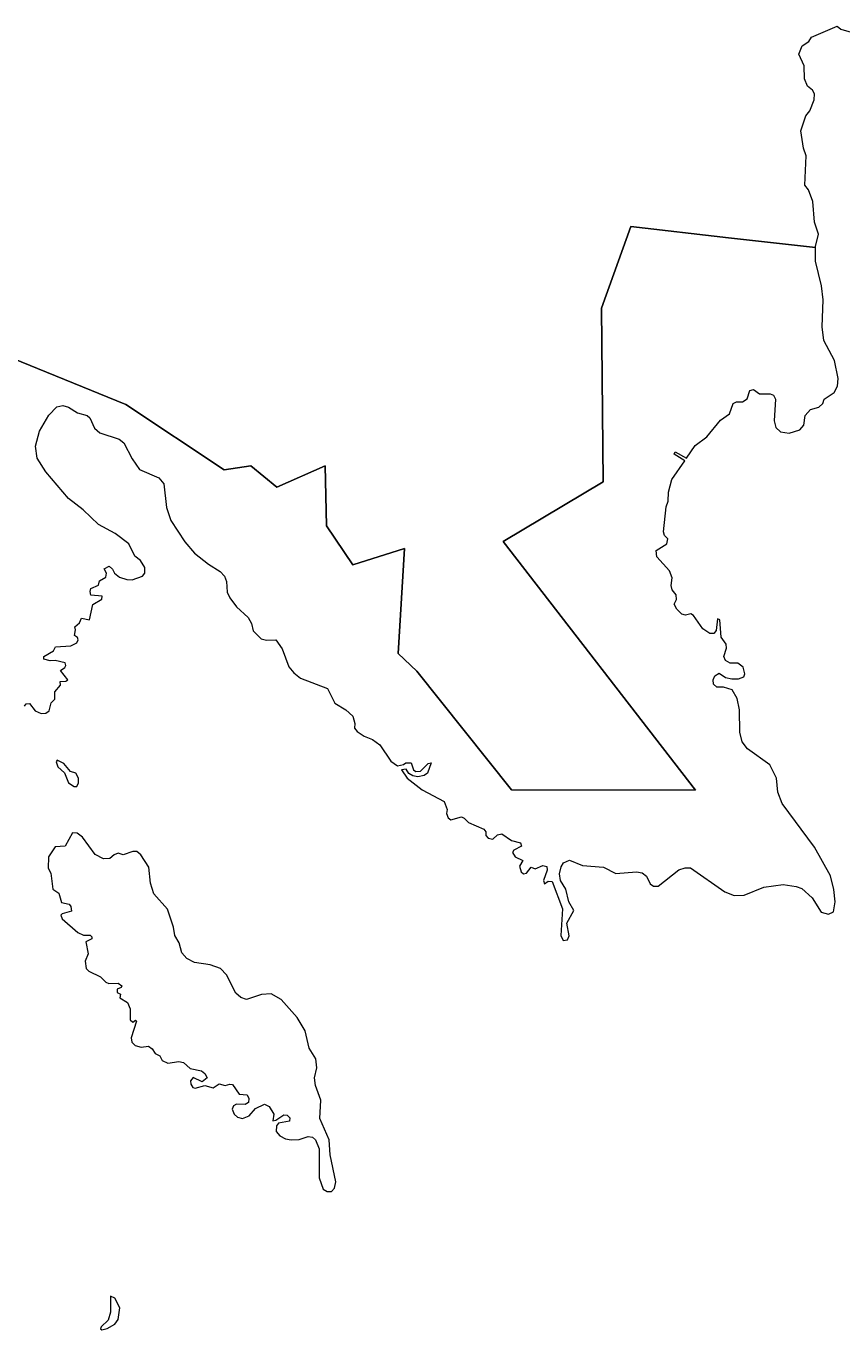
# Model space of a CAD drawing. Extents: x 369010 to 739155, y 6377141 to 6616555.
# Drawn here: x 487956 to 489922, y 6465468 to 6468608 of the extents above; entities that cross this region are included whole.
import ezdxf

# ---------------------------------------------------------------- set-up
doc = ezdxf.new("R2010")
doc.units = 0
doc.header["$LTSCALE"] = 40
doc.layers.add('1', color=7, linetype='Continuous', lineweight=13)

msp = doc.modelspace()

# ---------------------------------------------------------------- linework, layer by layer
at = {"layer": '1'}
for points in [[(488676.38, 6467548.87), (488679.36, 6467404.39), (488743.41, 6467310.05), (488867.87, 6467349.93), (488852.31, 6467097.04), (488897, 6467053.85), (489125.06, 6466768.35), (489568.78, 6466767.53), (489105.04, 6467366.65), (489346.18, 6467509.98), (489342.54, 6467928.37), (489412.54, 6468125.32), (489647.89, 6468097.35), (489857.92, 6468074.51), (489857.92, 6468076.83), (489865.2, 6468106.29), (489855.76, 6468135.58), (489851.13, 6468185.07), (489840.87, 6468213.53), (489832.1, 6468224.62), (489835.57, 6468295.46), (489829.12, 6468313.83), (489822.83, 6468355.7), (489834.58, 6468391.45), (489844.34, 6468403.53), (489854.61, 6468429.85), (489855.43, 6468444.74), (489850.3, 6468453.35), (489838.55, 6468462.78), (489831.27, 6468480.66), (489830.44, 6468512.1), (489818.03, 6468540.24), (489825.81, 6468560.27), (489841.53, 6468570.86), (489848.48, 6468580.95), (489910.38, 6468607.6), (489918.99, 6468599.82), (489949.77, 6468591.38)], [(486697.78, 6468268.48), (486730.22, 6468241.84), (486752.23, 6468213.53), (486762.33, 6468186.56), (486759.18, 6468151.64), (486759.85, 6468148.99), (486790.96, 6468138.23), (486885.3, 6468114.07), (487033.26, 6468077.32), (487161.69, 6468051.51), (487233.35, 6468021.55), (487319.08, 6467893.45), (487369.23, 6467806.06), (487465.06, 6467818.81), (487900.33, 6467816.99), (488196.09, 6467696.17), (488432.93, 6467538.77), (488497.14, 6467548.87), (488560.36, 6467497.56), (488676.38, 6467548.87)], [(489512.01, 6467515.6), (489542.96, 6467560.62), (489516.98, 6467576.34), (489520.12, 6467582.14), (489547.1, 6467566.91), (489567.95, 6467597.86), (489595.76, 6467618.22), (489629.35, 6467658.93), (489650.54, 6467673.5), (489659.48, 6467698.49), (489667.25, 6467702.79), (489682.15, 6467702.46), (489693.4, 6467709.91), (489700.02, 6467729.77), (489708.3, 6467732.25), (489723.19, 6467722.32), (489749.01, 6467722.32), (489756.79, 6467718.51), (489761.26, 6467709.08), (489758.12, 6467656.61), (489762.42, 6467640.89), (489773.67, 6467630.3), (489794.69, 6467627.15), (489820.51, 6467635.1), (489829.45, 6467646.35), (489832.59, 6467669.85), (489845.5, 6467684.42), (489865.86, 6467690.21), (489875.79, 6467698.82), (489878.93, 6467709.08), (489902.93, 6467725.13), (489911.21, 6467740.36), (489912.37, 6467759.23), (489903.76, 6467801.93), (489877.61, 6467850.09), (489873.8, 6467883.02), (489876.12, 6467948.07), (489871.98, 6467981.99), (489858.25, 6468041.58), (489857.92, 6468074.51), (489647.89, 6468097.35), (489412.54, 6468125.32), (489342.54, 6467928.37), (489346.18, 6467509.98), (489105.04, 6467366.65), (489568.78, 6466767.53), (489125.06, 6466768.35), (488897, 6467053.85), (488852.31, 6467097.04), (488867.87, 6467349.93), (488743.41, 6467310.05), (488679.36, 6467404.39), (488676.38, 6467548.87), (488560.36, 6467497.56), (488497.14, 6467548.87), (488432.93, 6467538.77), (488196.09, 6467696.17), (487900.33, 6467816.99)], [(487988.05, 6467631.95), (488010.56, 6467670.68), (488030.09, 6467690.71), (488044.16, 6467693.85), (488058.39, 6467689.88), (488079.41, 6467676.64), (488102.91, 6467669.85), (488109.2, 6467664.06), (488120.79, 6467639.4), (488133.36, 6467628.31), (488179.87, 6467613.09), (488191.62, 6467604.15), (488211.32, 6467565.75), (488229.02, 6467539.44), (488275.37, 6467519.91), (488287.45, 6467505.34), (488294.07, 6467448.24), (488304.83, 6467417.29), (488338.59, 6467365.49), (488361.59, 6467338.18), (488395.52, 6467311.54), (488423.66, 6467294.33), (488433.59, 6467282.57), (488438.55, 6467270.33), (488440.54, 6467244.18), (488447.16, 6467230.44), (488462.55, 6467208.93), (488490.69, 6467183.11), (488498.8, 6467168.87), (488503.1, 6467151.66), (488522.63, 6467132.13), (488535.21, 6467128.66), (488557.38, 6467129.32), (488573.11, 6467107.8), (488588.83, 6467064.27), (488600.75, 6467049.88), (488617.13, 6467037.3), (488682.17, 6467012.64), (488699.88, 6466977.39), (488726.2, 6466961.33), (488743.08, 6466945.61), (488747.88, 6466928.07), (488747.38, 6466917.14), (488753.67, 6466908.87), (488770.06, 6466897.45), (488790.91, 6466890), (488808.45, 6466877.09), (488834.6, 6466837.53), (488850.99, 6466826.11), (488865.55, 6466829.26), (488871.01, 6466833.56), (488883.43, 6466833.23), (488889.39, 6466816.85), (488895.18, 6466812.87), (488905.77, 6466813.21), (488924.97, 6466832.07), (488932.09, 6466833.23), (488922.65, 6466808.57), (488914.87, 6466803.11), (488899.65, 6466799.97), (488887.9, 6466801.95), (488877.97, 6466807.41), (488871.84, 6466818.34), (488860.75, 6466816.35), (488874.16, 6466796.49), (488910.07, 6466768.68), (488963.2, 6466740.71), (488970.32, 6466720.85), (488968.66, 6466711.42), (488972.63, 6466700.83), (488979.42, 6466696.19), (489004.58, 6466703.15), (489011.53, 6466700.5), (489022.12, 6466689.41), (489058.53, 6466673.35), (489063.66, 6466667.23), (489063.66, 6466658.13), (489069.12, 6466652.34), (489080.54, 6466649.52), (489091.8, 6466660.11), (489102.06, 6466662.43), (489125.56, 6466646.71), (489147.41, 6466640.58), (489149.39, 6466633.14), (489130.69, 6466622.88), (489128.21, 6466617.41), (489134.17, 6466607.15), (489152.54, 6466598.55), (489144.92, 6466584.48), (489148.4, 6466570.74), (489154.69, 6466566.44), (489161.81, 6466568.09), (489173.06, 6466582.16), (489182.16, 6466577.86), (489200.53, 6466586.46), (489210.3, 6466584.15), (489211.13, 6466575.05), (489202.85, 6466550.39), (489204.84, 6466541.78), (489213.94, 6466548.07)], [(487952.14, 6466969.61), (487956.11, 6466975.4), (487964.38, 6466976.56), (487977.62, 6466958.52), (487992.19, 6466951.9), (488003.44, 6466952.73), (488011.72, 6466959.01), (488016.35, 6466978.21), (488025.45, 6466986.49), (488024.96, 6467004.36), (488038.7, 6467020.42), (488038.2, 6467029.52), (488051.44, 6467029.85), (488056.57, 6467033.49), (488038.53, 6467055.67), (488049.45, 6467063.12), (488051.77, 6467067.42), (488049.95, 6467074.21), (488025.95, 6467080), (488013.87, 6467079.17), (487998.97, 6467082.81), (487998.97, 6467089.76), (488022.14, 6467103.17), (488027.11, 6467112.93), (488063.52, 6467114.92), (488078.42, 6467122.37), (488081.23, 6467129.32), (488079.57, 6467135.61), (488072.62, 6467139.91), (488075.27, 6467153.98), (488073.62, 6467161.09), (488084.87, 6467170.53), (488089.67, 6467181.45), (488108.87, 6467177.48), (488116.32, 6467214.39), (488138.16, 6467227.63), (488138.99, 6467234.74), (488111.52, 6467237.56), (488110.36, 6467245.67), (488112.01, 6467253.11), (488130.55, 6467261.06), (488132.87, 6467271.98), (488148.26, 6467280.59), (488149.42, 6467290.35), (488144.29, 6467300.95), (488155.71, 6467307.23), (488164.31, 6467299.46), (488168.95, 6467290.02), (488180.7, 6467280.92), (488198.24, 6467274.63), (488211.32, 6467273.97), (488236.31, 6467282.57), (488242.27, 6467290.02), (488241.77, 6467304.09), (488231.67, 6467320.48), (488217.94, 6467330.74), (488203.37, 6467360.86), (488170.6, 6467385.52), (488130.72, 6467407.03), (488093.15, 6467442.78), (488058.39, 6467469.76), (488003.28, 6467534.31), (487982.59, 6467567.24), (487978.62, 6467595.87), (487988.05, 6467631.95)], [(489213.94, 6466548.07), (489223.21, 6466547.74), (489248.69, 6466481.87), (489244.23, 6466417.98), (489249.69, 6466405.57), (489260.28, 6466407.06), (489264.58, 6466416.82), (489259.12, 6466447.44), (489276, 6466477.89), (489263.59, 6466498.42), (489256.47, 6466529.37), (489243.56, 6466550.39), (489241.25, 6466565.78), (489244.72, 6466582.99), (489250.35, 6466592.42), (489265.25, 6466599.37), (489296.53, 6466586.13), (489347, 6466581.83), (489377.13, 6466567.27), (489426.94, 6466570.74), (489440.35, 6466568.92), (489450.61, 6466560.32), (489459.55, 6466542.28), (489467.82, 6466536.32), (489478.41, 6466536.32), (489528.73, 6466575.87), (489543.62, 6466580.18), (489556.53, 6466580.18), (489639.12, 6466523.08), (489662.29, 6466513.97), (489685.96, 6466515.13), (489733.29, 6466534), (489779.96, 6466540.62), (489811.08, 6466535.99), (489825.15, 6466530.52), (489849.97, 6466508.18), (489871.49, 6466473.59), (489889.36, 6466469.29), (489900.95, 6466474.92), (489905.25, 6466498.75), (489902.1, 6466528.54), (489894.33, 6466560.98), (489855.43, 6466630.65), (489777.31, 6466735.75), (489767.38, 6466763.06), (489763.58, 6466796.49), (489747.52, 6466828.6), (489694.07, 6466866.99), (489681.49, 6466884.21), (489675.2, 6466906.88), (489674.37, 6466961.33), (489669.08, 6466987.98), (489656.99, 6467009.16), (489635.81, 6467015.45), (489619.75, 6467015.78), (489612.31, 6467022.9), (489611.15, 6467033.33), (489615.12, 6467042.76), (489626.04, 6467049.38), (489641.27, 6467039.28), (489656.17, 6467035.31), (489672.22, 6467035.31), (489685.13, 6467040.77), (489687.94, 6467047.56), (489683.64, 6467063.61), (489671.06, 6467073.38), (489652.36, 6467073.71), (489640.94, 6467080), (489636.97, 6467089.43), (489643.75, 6467109.46), (489642.76, 6467119.22), (489630.51, 6467136.1), (489627.04, 6467177.98), (489621.58, 6467179.96), (489618.76, 6467152.16), (489613.3, 6467144.71), (489603.54, 6467145.04), (489586.65, 6467155.96), (489564.31, 6467188.57), (489557.36, 6467192.38), (489544.78, 6467189.23), (489536.18, 6467191.22), (489523.43, 6467203.46), (489517.14, 6467215.21), (489523.1, 6467226.47), (489522.27, 6467237.89), (489512.51, 6467249.97), (489510.19, 6467260.23), (489512.84, 6467278.93), (489505.89, 6467296.15), (489475.44, 6467329.58), (489474.28, 6467344.8), (489499.76, 6467361.19), (489502.08, 6467372.94), (489493.81, 6467380.88), (489491.49, 6467389.49), (489498.44, 6467450.23), (489503.07, 6467463.47), (489503.41, 6467484.99), (489512.01, 6467515.6)], [(488654.2, 6466120.74), (488638.32, 6466146.22), (488628.05, 6466188.1), (488609.35, 6466219.87), (488570.79, 6466263.73), (488546.46, 6466277.14), (488522.96, 6466275.48), (488486.88, 6466263.4), (488473.14, 6466268.04), (488461.39, 6466278.63), (488438.55, 6466322.98), (488423.99, 6466338.54), (488399.33, 6466346.82), (488361.76, 6466352.28), (488343.06, 6466362.54), (488330.98, 6466376.11), (488324.85, 6466399.61), (488314.59, 6466417.32), (488311.45, 6466438.01), (488296.55, 6466481.2), (488263.45, 6466517.62), (488255.34, 6466543.43), (488251.7, 6466582.16), (488232.5, 6466612.28), (488222.74, 6466619.73), (488212.97, 6466620.23), (488190.13, 6466611.62), (488177.88, 6466615.92), (488168.12, 6466611.95), (488157.86, 6466603.02), (488142.3, 6466602.19), (488122.27, 6466612.78), (488091.82, 6466654.32), (488078.91, 6466664.09), (488067.49, 6466664.91), (488050.45, 6466633.14), (488025.79, 6466631.48), (488009.73, 6466606.82), (488008.9, 6466579.51), (488015.52, 6466568.09), (488020.16, 6466528.87), (488034.56, 6466519.93), (488040.85, 6466496.76), (488060.05, 6466493.29), (488063.52, 6466487.82), (488065.18, 6466476.4), (488042.5, 6466470.12), (488039.36, 6466466.31), (488043.16, 6466457.7), (488080.73, 6466424.77), (488094.47, 6466418.48)], [(488094.47, 6466418.48), (488110.19, 6466418.81), (488114.16, 6466414.51), (488114.16, 6466409.87), (488099.77, 6466402.42), (488105.23, 6466373.79), (488098.28, 6466355.75), (488100.59, 6466338.54), (488106.88, 6466331.59), (488135.02, 6466318.18), (488147.93, 6466304.94), (488155.38, 6466301.8), (488177.72, 6466302.63), (488186.66, 6466296.67), (488185.17, 6466292.03), (488175.4, 6466288.06), (488175.4, 6466280.28), (488183.18, 6466276.31), (488181.36, 6466267.21), (488200.23, 6466256.28), (488206.52, 6466241.06), (488206.85, 6466214.74), (488213.14, 6466208.95), (488219.43, 6466214.08), (488222.24, 6466211.27), (488208.83, 6466170.88), (488210.49, 6466160.79), (488218.6, 6466152.51), (488233.49, 6466148.54), (488250.54, 6466151.35), (488259.64, 6466144.73), (488267.09, 6466133.31), (488278.34, 6466127.52), (488283.81, 6466116.43), (488297.21, 6466110.14), (488323.86, 6466114.12), (488335.11, 6466112.13), (488350.84, 6466097.73), (488378.47, 6466091.77), (488386.58, 6466085.48), (488392.54, 6466074.89), (488380.46, 6466065.62), (488358.78, 6466075.39), (488351.83, 6466067.94), (488352.66, 6466059.33), (488357.62, 6466051.89), (488363.58, 6466049.9), (488386.25, 6466056.19), (488406.61, 6466050.73), (488421.17, 6466060.49), (488435.57, 6466056.19), (488446.66, 6466060), (488453.28, 6466058.51), (488469.34, 6466035.83), (488488.54, 6466034.18), (488492.84, 6466024.74), (488491.68, 6466015.81), (488483.74, 6466010.68), (488462.72, 6466011.5), (488455.27, 6466007.53), (488452.79, 6465999.42), (488457.59, 6465987.17), (488465.03, 6465980.55), (488476.95, 6465976.58), (488493, 6465983.37), (488508.73, 6466000.91), (488530.57, 6466011.84), (488541.17, 6466006.04), (488552.59, 6465987.67), (488550.1, 6465971.12), (488557.22, 6465972.78), (488577.25, 6465986.02), (488585.02, 6465984.86), (488591.31, 6465978.24), (488590.15, 6465970.29), (488563.84, 6465965.99), (488559.21, 6465959.04), (488558.38, 6465945.63), (488566.98, 6465935.54), (488580.72, 6465928.09), (488594.62, 6465925.28), (488614.15, 6465926.43), (488635.34, 6465933.22), (488646.26, 6465932.39), (488653.38, 6465925.77), (488661.98, 6465904.26), (488661.65, 6465834.08), (488671.75, 6465807.11), (488681.51, 6465801.15), (488691.77, 6465801.15), (488699.22, 6465808.93), (488702.37, 6465824.65), (488688.79, 6465889.69), (488686.48, 6465925.28), (488663.31, 6465977.08), (488665.96, 6466021.27), (488653.05, 6466056.52), (488651.06, 6466074.89), (488656.52, 6466098.89), (488654.2, 6466120.74)]]:
    msp.add_lwpolyline(points, dxfattribs=at)
for points in [[(488078.25, 6466776.79), (488082.22, 6466785.57), (488082.22, 6466796.49), (488075.44, 6466808.57), (488063.02, 6466812.54), (488046.97, 6466832.07), (488030.42, 6466839.52), (488028.1, 6466835.71), (488032.41, 6466823.96), (488048.13, 6466809.4), (488057.89, 6466785.07), (488071.63, 6466776.46)], [(488159.35, 6465548.75), (488159.35, 6465510.19), (488153.89, 6465491.32), (488137, 6465475.27), (488135.51, 6465470.8), (488138, 6465467.82), (488151.4, 6465471.3), (488169.44, 6465481.89), (488177.88, 6465493.31), (488181.36, 6465521.28), (488169.94, 6465544.62)]]:
    msp.add_lwpolyline(points, close=True, dxfattribs=at)

doc.saveas('drawing.dxf')
